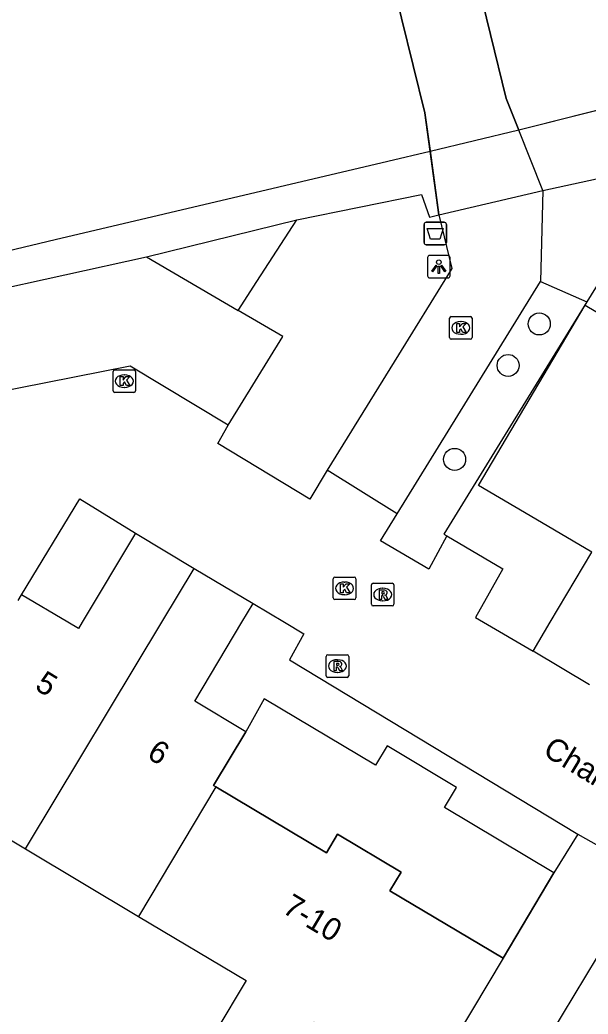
# Model space of a CAD drawing. Extents: x 158461 to 159795, y 387220 to 388672.
# Drawn here: x 159227.26 to 159252.46, y 388232.62 to 388276.72 of the extents above; entities that cross this region are included whole.
import ezdxf

# ---------------------------------------------------------------- set-up
doc = ezdxf.new("R2010")
doc.units = 0
for name, color, linetype in [('IMGEO_Afvalbak', 7, 'Continuous'), ('IMGEO_Boom', 7, 'Continuous'), ('IMGEO_Dek', 7, 'Continuous'), ('IMGEO_Grasland_overig', 7, 'Continuous'), ('IMGEO_Groenvoorziening', 7, 'Continuous'), ('IMGEO_Hek', 7, 'Continuous'), ('IMGEO_Kolk', 7, 'Continuous'), ('IMGEO_Lichtpunt', 7, 'Continuous'), ('IMGEO_Meer_plas_ven_vijver', 7, 'Continuous'), ('IMGEO_Openbare_ruimte_label', 7, 'Continuous'), ('IMGEO_Pand', 7, 'Continuous'), ('IMGEO_Pand_nummerreeks', 7, 'Continuous'), ('IMGEO_Pand_overbouw', 7, 'Continuous'), ('IMGEO_Parkeervlak_open', 7, 'Continuous'), ('IMGEO_Rijbaan_lokaal_open', 7, 'Continuous'), ('IMGEO_Rioolput', 7, 'Continuous'), ('IMGEO_Voetpad_gesloten', 7, 'Continuous'), ('IMGEO_Voetpad_open', 7, 'Continuous'), ('IMGEO_Walbescherming', 7, 'Continuous')]:
    doc.layers.add(name, color=color, linetype=linetype)

msp = doc.modelspace()

# ---------------------------------------------------------------- linework, layer by layer
at = {"layer": 'IMGEO_Afvalbak'}
for p, q in [((159245.283, 388267.749), (159246.073, 388267.749)), ((159246.073, 388267.749), (159245.283, 388267.749)), ((159245.183, 388266.849), (159245.183, 388267.649)), ((159245.183, 388267.649), (159245.183, 388266.849)), ((159246.173, 388267.649), (159246.173, 388266.849)), ((159246.173, 388266.849), (159246.173, 388267.649)), ((159246.073, 388266.749), (159245.283, 388266.749)), ((159245.283, 388266.749), (159246.073, 388266.749))]:
    msp.add_line(p, q, dxfattribs=at)
msp.add_lwpolyline([(159245.326, 388267.463), (159246.03, 388267.463), (159245.881, 388266.993), (159245.475, 388266.993), (159245.326, 388267.463)], dxfattribs=at)
for centre, start, end in [((159245.283, 388267.649), 90, 180), ((159245.283, 388267.649), 90, 180), ((159246.073, 388267.649), 0, 90), ((159246.073, 388267.649), 360, 90), ((159245.283, 388266.849), 180, 270), ((159245.283, 388266.849), 180, 270), ((159246.073, 388266.849), 270, 0), ((159246.073, 388266.849), 270, 0)]:
    msp.add_arc(centre, 0.1, start, end, dxfattribs=at)
at = {"layer": 'IMGEO_Boom'}
for centre in [(159250.293, 388263.235), (159248.915, 388261.392), (159246.538, 388257.225)]:
    msp.add_circle(centre, 0.489, dxfattribs=at)
at = {"layer": 'IMGEO_Dek'}
msp.add_lwpolyline([(159246.738, 388281.773), (159246.495, 388283.705), (159246.167, 388286.318), (159245.727, 388286.216), (159241.848, 388285.315), (159241.637, 388285.266), (159242.533, 388282.745), (159243.147, 388281.018), (159245.226, 388272.605), (159245.456, 388270.925), (159245.846, 388268.079), (159250.447, 388269.154), (159249.355, 388271.913), (159248.829, 388273.24)], close=True, dxfattribs=at)
at = {"layer": 'IMGEO_Grasland_overig'}
for points in [[(159250.346, 388265.114), (159252.41, 388264.216)], [(159252.41, 388264.216), (159246.057, 388253.912), (159246.2, 388253.828)]]:
    msp.add_lwpolyline(points, dxfattribs=at)
at = {"layer": 'IMGEO_Groenvoorziening'}
for points in [[(159250.447, 388269.154), (159255.012, 388270.14)], [(159255.012, 388270.14), (159255.341, 388268.97), (159252.41, 388264.216)], [(159239.544, 388267.856), (159245.072, 388268.975), (159245.419, 388267.978), (159245.846, 388268.079)], [(159232.87, 388266.219), (159239.544, 388267.856)], [(159236.944, 388263.838), (159237.77, 388265.115), (159239.544, 388267.856)]]:
    msp.add_lwpolyline(points, dxfattribs=at)
at = {"layer": 'IMGEO_Hek'}
for points in [[(159246.738, 388281.773), (159248.829, 388273.24)], [(159245.226, 388272.605), (159243.147, 388281.018)], [(159248.829, 388273.24), (159249.385, 388271.836)], [(159245.461, 388270.891), (159245.226, 388272.605)], [(159250.447, 388269.154), (159249.385, 388271.836)], [(159245.846, 388268.079), (159245.461, 388270.891)]]:
    msp.add_lwpolyline(points, dxfattribs=at)
at = {"layer": 'IMGEO_Kolk'}
for p, q in [((159246.314, 388262.633), (159246.314, 388263.485)), ((159246.389, 388263.559), (159247.241, 388263.559)), ((159246.802, 388263.339), (159246.827, 388263.339)), ((159247.315, 388263.485), (159247.315, 388262.633)), ((159247.241, 388262.559), (159246.389, 388262.559)), ((159246.825, 388262.779), (159246.8, 388262.779)), ((159231.389, 388260.271), (159231.389, 388261.123)), ((159231.464, 388261.197), (159232.316, 388261.197)), ((159232.39, 388261.123), (159232.39, 388260.271)), ((159231.877, 388260.977), (159231.902, 388260.977)), ((159231.9, 388260.417), (159231.875, 388260.417)), ((159232.316, 388260.197), (159231.464, 388260.197)), ((159241.158, 388251.078), (159241.158, 388251.93)), ((159241.233, 388252.004), (159242.085, 388252.004)), ((159242.159, 388251.93), (159242.159, 388251.078)), ((159241.646, 388251.784), (159241.671, 388251.784)), ((159242.085, 388251.004), (159241.233, 388251.004)), ((159241.669, 388251.224), (159241.644, 388251.224))]:
    msp.add_line(p, q, dxfattribs=at)
for points in [[(159246.314, 388262.633), (159246.314, 388263.485)], [(159246.389, 388263.559), (159247.241, 388263.559)], [(159247.315, 388263.485), (159247.315, 388262.633)], [(159246.635, 388263.259), (159246.758, 388263.259), (159246.758, 388263.108), (159246.888, 388263.259), (159247.052, 388263.259), (159246.906, 388263.108), (159247.059, 388262.859), (159246.907, 388262.859), (159246.822, 388263.023), (159246.758, 388262.956), (159246.758, 388262.859), (159246.635, 388262.859), (159246.635, 388263.259)], [(159247.241, 388262.559), (159246.389, 388262.559)], [(159231.389, 388260.271), (159231.389, 388261.123)], [(159231.464, 388261.197), (159232.316, 388261.197)], [(159232.39, 388261.123), (159232.39, 388260.271)], [(159231.71, 388260.897), (159231.833, 388260.897), (159231.833, 388260.746), (159231.963, 388260.897), (159232.127, 388260.897), (159231.981, 388260.746), (159232.134, 388260.497), (159231.982, 388260.497), (159231.897, 388260.661), (159231.833, 388260.594), (159231.833, 388260.497), (159231.71, 388260.497), (159231.71, 388260.897)], [(159232.316, 388260.197), (159231.464, 388260.197)], [(159241.158, 388251.078), (159241.158, 388251.93)], [(159241.233, 388252.004), (159242.085, 388252.004)], [(159242.159, 388251.93), (159242.159, 388251.078)], [(159241.479, 388251.704), (159241.602, 388251.704), (159241.602, 388251.553), (159241.732, 388251.704), (159241.896, 388251.704), (159241.75, 388251.553), (159241.903, 388251.304), (159241.751, 388251.304), (159241.666, 388251.468), (159241.602, 388251.401), (159241.602, 388251.304), (159241.479, 388251.304), (159241.479, 388251.704)], [(159242.085, 388251.004), (159241.233, 388251.004)]]:
    msp.add_lwpolyline(points, dxfattribs=at)
for centre, start, end in [((159246.391, 388263.483), 91.552, 178.448), ((159246.391, 388263.483), 91.552, 178.448), ((159247.239, 388263.483), 1.552, 88.448), ((159247.239, 388263.483), 1.552, 88.448), ((159246.391, 388262.635), 181.552, 268.448), ((159246.391, 388262.635), 181.552, 268.448), ((159247.239, 388262.635), 271.552, 358.448), ((159247.239, 388262.635), 271.552, 358.448), ((159231.466, 388261.121), 91.552, 178.448), ((159231.466, 388261.121), 91.552, 178.448), ((159232.314, 388261.121), 1.552, 88.448), ((159232.314, 388261.121), 1.552, 88.448), ((159231.466, 388260.273), 181.552, 268.448), ((159231.466, 388260.273), 181.552, 268.448), ((159232.314, 388260.273), 271.552, 358.448), ((159232.314, 388260.273), 271.552, 358.448), ((159241.235, 388251.928), 91.552, 178.448), ((159241.235, 388251.928), 91.552, 178.448), ((159242.083, 388251.928), 1.552, 88.448), ((159242.083, 388251.928), 1.552, 88.448), ((159241.235, 388251.08), 181.552, 268.448), ((159241.235, 388251.08), 181.552, 268.448), ((159242.083, 388251.08), 271.552, 358.448), ((159242.083, 388251.08), 271.552, 358.448)]:
    msp.add_arc(centre, 0.0765, start, end, dxfattribs=at)
for centre, major_axis, ratio, start_param, end_param in [((159246.801, 388263.059), (-0.387, 0.002), 0.722429, 4.712389, 7.853982), ((159246.826, 388263.059), (-0.39, 0.002), 0.717154, 1.570796, 4.712389), ((159231.876, 388260.697), (-0.387, 0.002), 0.722429, 4.712389, 7.853982), ((159231.901, 388260.697), (-0.39, 0.002), 0.717154, 1.570796, 4.712389), ((159241.645, 388251.504), (-0.387, 0.002), 0.722429, 4.712389, 7.853982), ((159241.67, 388251.504), (-0.39, 0.002), 0.717154, 1.570796, 4.712389)]:
    msp.add_ellipse(centre, major_axis=major_axis, ratio=ratio, start_param=start_param, end_param=end_param, dxfattribs=at)
at = {"layer": 'IMGEO_Lichtpunt'}
for p, q in [((159245.341, 388266.178), (159245.341, 388265.371)), ((159245.341, 388266.178), (159245.341, 388265.371)), ((159246.243, 388266.273), (159245.435, 388266.273)), ((159246.243, 388266.273), (159245.435, 388266.273)), ((159246.337, 388265.371), (159246.337, 388266.178)), ((159246.337, 388265.371), (159246.337, 388266.178)), ((159245.435, 388265.277), (159246.243, 388265.277)), ((159245.435, 388265.277), (159246.243, 388265.277))]:
    msp.add_line(p, q, dxfattribs=at)
for points in [[(159245.715, 388265.842), (159245.754, 388265.814), (159245.566, 388265.552), (159245.528, 388265.579), (159245.715, 388265.842)], [(159245.817, 388265.794), (159245.864, 388265.794), (159245.864, 388265.472), (159245.817, 388265.472), (159245.817, 388265.794)], [(159245.927, 388265.814), (159245.965, 388265.841), (159246.152, 388265.579), (159246.113, 388265.551), (159245.927, 388265.814)]]:
    msp.add_lwpolyline(points, dxfattribs=at)
msp.add_circle((159245.84, 388265.976), 0.0994, dxfattribs=at)
for centre, start, end in [((159245.435, 388266.178), 90, 180), ((159245.435, 388266.178), 90, 180), ((159246.243, 388266.178), 0, 90), ((159246.243, 388266.178), 0, 90), ((159245.435, 388265.371), 180, 270), ((159245.435, 388265.371), 180, 270), ((159246.243, 388265.371), 270, 0), ((159246.243, 388265.371), 270, 360)]:
    msp.add_arc(centre, 0.0946, start, end, dxfattribs=at)
at = {"layer": 'IMGEO_Meer_plas_ven_vijver'}
msp.add_lwpolyline([(159254.646, 388273.156), (159249.974, 388271.978), (159249.385, 388271.836), (159245.461, 388270.891), (159243.582, 388270.438), (159228.828, 388266.972), (159196.084, 388259.134), (159182.716, 388255.974), (159146.612, 388247.495), (159136.359, 388245.036), (159127.281, 388242.872)], dxfattribs=at)
at = {"layer": 'IMGEO_Pand'}
for points in [[(159250.024, 388248.713), (159250.785, 388250), (159252.628, 388253.114), (159250.144, 388254.569), (159247.595, 388256.062), (159252.334, 388264.07), (159254.878, 388262.564), (159259.869, 388259.61)], [(159232.379, 388253.951), (159230.02, 388250), (159229.852, 388249.718), (159229.38, 388250), (159227.333, 388251.223)], [(159232.379, 388253.951), (159234.994, 388252.39)], [(159227.503, 388239.949), (159227.588, 388240.092), (159233.555, 388250), (159234.994, 388252.39)], [(159234.994, 388252.39), (159237.6, 388250.834)], [(159227.179, 388250.965), (159227.333, 388251.223)], [(159235.945, 388242.694), (159235.848, 388242.752), (159237.273, 388245.145), (159235.011, 388246.496), (159237.102, 388250), (159237.6, 388250.834)], [(159252.53, 388247.23), (159250.024, 388248.713)], [(159220.161, 388239.193), (159220.469, 388239.009), (159222.732, 388242.798), (159227.503, 388239.949)], [(159235.945, 388242.694), (159232.521, 388236.953)], [(159248.687, 388235.1), (159243.673, 388238.084), (159244.168, 388238.916), (159241.345, 388240.596), (159240.855, 388239.773), (159235.945, 388242.694)], [(159227.503, 388239.949), (159232.521, 388236.953)], [(159232.521, 388236.953), (159237.291, 388234.105), (159235.945, 388231.852), (159238.993, 388230.031), (159240.327, 388232.265), (159245.243, 388229.33)], [(159248.687, 388235.1), (159245.243, 388229.33)]]:
    msp.add_lwpolyline(points, dxfattribs=at)
at = {"layer": 'IMGEO_Pand_overbouw'}
msp.add_lwpolyline([(159235.945, 388242.694), (159240.855, 388239.773), (159241.345, 388240.596), (159244.168, 388238.916), (159243.673, 388238.084), (159248.687, 388235.1), (159250.949, 388238.888), (159246.098, 388241.784), (159246.628, 388242.672), (159243.543, 388244.514), (159243.029, 388243.653), (159238.096, 388246.599), (159237.273, 388245.145), (159235.848, 388242.752)], close=True, dxfattribs=at)
at = {"layer": 'IMGEO_Parkeervlak_open'}
for points in [[(159221.41, 388262.938), (159221.995, 388263.812), (159232.87, 388266.219)], [(159232.87, 388266.219), (159236.944, 388263.838)], [(159236.491, 388258.747), (159238.918, 388262.683), (159236.944, 388263.838)]]:
    msp.add_lwpolyline(points, dxfattribs=at)
at = {"layer": 'IMGEO_Rijbaan_lokaal_open'}
for points in [[(159236.491, 388258.747), (159232.146, 388261.355), (159224.731, 388259.892), (159222.626, 388256.578), (159218.748, 388258.959)], [(159240.893, 388256.749), (159240.122, 388255.464), (159236.037, 388257.934), (159236.491, 388258.747)], [(159243.996, 388254.817), (159240.893, 388256.749)], [(159227.333, 388251.223), (159229.908, 388255.47), (159232.379, 388253.951)], [(159246.2, 388253.828), (159245.401, 388252.363), (159243.253, 388253.612), (159243.996, 388254.817)], [(159246.2, 388253.828), (159248.678, 388252.366), (159247.465, 388250.208), (159247.821, 388250), (159250.024, 388248.713)], [(159237.6, 388250.834), (159238.987, 388250), (159239.845, 388249.484), (159239.223, 388248.34), (159252.011, 388240.604)], [(159252.011, 388240.604), (159250.949, 388238.888), (159248.687, 388235.1)], [(159252.011, 388240.604), (159257.504, 388237.486)], [(159246.614, 388223.713), (159246.153, 388224.006), (159253.916, 388236.878), (159256.315, 388235.466), (159257.504, 388237.486)]]:
    msp.add_lwpolyline(points, dxfattribs=at)
at = {"layer": 'IMGEO_Rioolput'}
for p, q in [((159242.85, 388250.803), (159242.85, 388251.655)), ((159242.925, 388251.729), (159243.777, 388251.729)), ((159243.338, 388251.509), (159243.363, 388251.509)), ((159243.851, 388251.655), (159243.851, 388250.803)), ((159243.361, 388250.949), (159243.336, 388250.949)), ((159243.777, 388250.729), (159242.925, 388250.729)), ((159240.841, 388247.63), (159240.841, 388248.482)), ((159240.916, 388248.556), (159241.768, 388248.556)), ((159241.329, 388248.336), (159241.354, 388248.336)), ((159241.842, 388248.482), (159241.842, 388247.63)), ((159241.768, 388247.556), (159240.916, 388247.556)), ((159241.352, 388247.776), (159241.327, 388247.776))]:
    msp.add_line(p, q, dxfattribs=at)
for points in [[(159242.85, 388250.803), (159242.85, 388251.655)], [(159242.925, 388251.729), (159243.777, 388251.729)], [(159243.439, 388251.427), (159243.187, 388251.429), (159243.187, 388251.029)], [(159243.851, 388251.655), (159243.851, 388250.803)], [(159243.187, 388251.029), (159243.311, 388251.029), (159243.311, 388251.191), (159243.322, 388251.191)], [(159243.365, 388251.348), (159243.311, 388251.348), (159243.311, 388251.267)], [(159243.311, 388251.267), (159243.363, 388251.267)], [(159243.369, 388251.162), (159243.44, 388251.029), (159243.58, 388251.029), (159243.515, 388251.155)], [(159243.777, 388250.729), (159242.925, 388250.729)], [(159240.841, 388247.63), (159240.841, 388248.482)], [(159240.916, 388248.556), (159241.768, 388248.556)], [(159241.842, 388248.482), (159241.842, 388247.63)], [(159241.43, 388248.254), (159241.178, 388248.256), (159241.178, 388247.856)], [(159241.178, 388247.856), (159241.302, 388247.856), (159241.302, 388248.018), (159241.313, 388248.018)], [(159241.356, 388248.175), (159241.302, 388248.175), (159241.302, 388248.094)], [(159241.302, 388248.094), (159241.354, 388248.094)], [(159241.36, 388247.989), (159241.431, 388247.856), (159241.571, 388247.856), (159241.506, 388247.982)], [(159241.768, 388247.556), (159240.916, 388247.556)]]:
    msp.add_lwpolyline(points, dxfattribs=at)
for centre, radius, start, end in [((159242.927, 388251.653), 0.0765, 91.552, 178.448), ((159242.927, 388251.653), 0.0765, 91.552, 178.448), ((159243.438, 388251.317), 0.109, 350.3612, 89.416), ((159243.775, 388251.653), 0.0765, 1.552, 88.448), ((159243.775, 388251.653), 0.0765, 1.552, 88.448), ((159243.321, 388251.138), 0.0533, 26.0293, 88.6989), ((159243.347, 388251.456), 0.19, 274.7715, 282.9687), ((159243.371, 388251.252), 0.0964, 77.0061, 93.1865), ((159243.385, 388251.309), 0.0378, 276.6634, 79.6772), ((159243.436, 388251.317), 0.112, 277.5842, 350.9817), ((159243.42, 388251.102), 0.108, 29.5134, 73.7905), ((159242.927, 388250.805), 0.0765, 181.552, 268.448), ((159242.927, 388250.805), 0.0765, 181.552, 268.448), ((159243.775, 388250.805), 0.0765, 271.552, 358.448), ((159243.775, 388250.805), 0.0765, 271.552, 358.448), ((159240.918, 388248.48), 0.0765, 91.552, 178.448), ((159240.918, 388248.48), 0.0765, 91.552, 178.448), ((159241.766, 388248.48), 0.0765, 1.552, 88.448), ((159241.766, 388248.48), 0.0765, 1.552, 88.448), ((159241.312, 388247.965), 0.0533, 26.0293, 88.6989), ((159241.338, 388248.283), 0.19, 274.7715, 282.9687), ((159241.362, 388248.079), 0.0964, 77.0061, 93.1865), ((159241.376, 388248.136), 0.0378, 276.6634, 79.6772), ((159241.429, 388248.144), 0.109, 350.3612, 89.416), ((159241.427, 388248.144), 0.112, 277.5842, 350.9817), ((159241.411, 388247.929), 0.108, 29.5134, 73.7905), ((159240.918, 388247.632), 0.0765, 181.552, 268.448), ((159240.918, 388247.632), 0.0765, 181.552, 268.448), ((159241.766, 388247.632), 0.0765, 271.552, 358.448), ((159241.766, 388247.632), 0.0765, 271.552, 358.448)]:
    msp.add_arc(centre, radius, start, end, dxfattribs=at)
for centre, major_axis, ratio, start_param, end_param in [((159243.337, 388251.229), (-0.387, 0.002), 0.722429, 4.712389, 7.853982), ((159243.362, 388251.229), (-0.39, 0.002), 0.717154, 1.570796, 4.712389), ((159241.328, 388248.056), (-0.387, 0.002), 0.722429, 4.712389, 7.853982), ((159241.353, 388248.056), (-0.39, 0.002), 0.717154, 1.570796, 4.712389)]:
    msp.add_ellipse(centre, major_axis=major_axis, ratio=ratio, start_param=start_param, end_param=end_param, dxfattribs=at)
at = {"layer": 'IMGEO_Voetpad_gesloten'}
msp.add_lwpolyline([(159246.738, 388281.773), (159246.527, 388283.452), (159246.167, 388286.318), (159245.727, 388286.216), (159241.848, 388285.315), (159241.637, 388285.266), (159242.599, 388282.559), (159243.147, 388281.018), (159245.226, 388272.605), (159245.461, 388270.891), (159245.846, 388268.079), (159250.447, 388269.154), (159249.385, 388271.836), (159248.829, 388273.24), (159246.738, 388281.773)], dxfattribs=at)
at = {"layer": 'IMGEO_Voetpad_open'}
for points in [[(159245.846, 388268.079), (159250.447, 388269.154)], [(159250.447, 388269.154), (159250.346, 388265.114)], [(159245.846, 388268.079), (159246.41, 388265.694), (159243.858, 388261.556), (159240.893, 388256.749)], [(159243.996, 388254.817), (159250.346, 388265.114)]]:
    msp.add_lwpolyline(points, dxfattribs=at)
at = {"layer": 'IMGEO_Walbescherming'}
for points in [[(159260.557, 388274.647), (159249.974, 388271.978)], [(159243.582, 388270.438), (159228.828, 388266.972)]]:
    msp.add_lwpolyline(points, dxfattribs=at)

# ---------------------------------------------------------------- texts
at = {"layer": 'IMGEO_Openbare_ruimte_label'}
msp.add_text('Chalonhof', height=1, rotation=328.8202, dxfattribs=at).set_placement((159250.402, 388244.14))
at = {"layer": 'IMGEO_Pand_nummerreeks'}
for s, rotation, p in [('5', 328.5555, (159227.872, 388247.048)), ('6', 328.5555, (159232.842, 388244.009)), ('7-10', 329.2052, (159238.844, 388237.148))]:
    msp.add_text(s, height=1, rotation=rotation, dxfattribs=at).set_placement(p)

doc.saveas('drawing.dxf')
